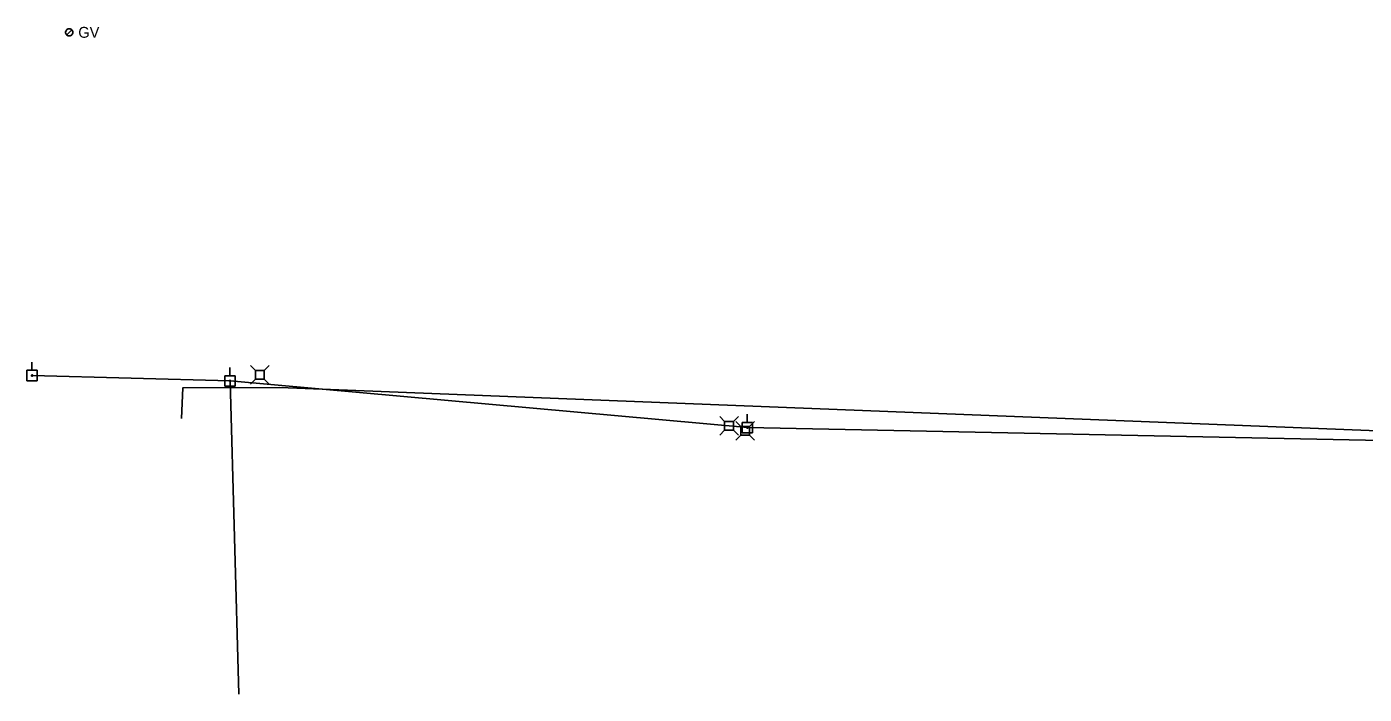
# Model space of a CAD drawing. Extents: x 600849 to 606371, y 330010 to 403088.
# Drawn here: x 601223.2 to 601695.9, y 392783.2 to 393019.2 of the extents above; entities that cross this region are included whole.
import ezdxf

# ---------------------------------------------------------------- set-up
doc = ezdxf.new("R2010")
doc.units = 0
for name, color, linetype in [('E_UTL_AG_Bold', 7, 'Continuous'), ('E_UTL_EPowerPole', 7, 'Continuous'), ('E_UTL_G', 7, 'Continuous'), ('E_UTL_G_UG', 7, 'Continuous'), ('E_UTL_Overhead', 7, 'Continuous')]:
    doc.layers.add(name, color=color, linetype=linetype)

msp = doc.modelspace()

# ---------------------------------------------------------------- linework, layer by layer
at = {"layer": 'E_UTL_AG_Bold'}
for points in [[(601304.05, 392897.68), (601302.3, 392899.44)], [(601307.15, 392897.68), (601304.05, 392897.68)], [(601304.05, 392897.68), (601304.05, 392894.59)], [(601307.15, 392897.68), (601308.9, 392899.44)], [(601307.15, 392894.59), (601307.15, 392897.68)], [(601304.05, 392894.59), (601302.3, 392892.84)], [(601304.05, 392894.59), (601307.15, 392894.59)], [(601307.15, 392894.59), (601308.9, 392892.84)], [(601469.83, 392879.62), (601468.08, 392881.38)], [(601472.93, 392879.62), (601469.83, 392879.62)], [(601469.83, 392879.62), (601469.83, 392876.53)], [(601472.93, 392879.62), (601474.68, 392881.38)], [(601472.93, 392876.53), (601472.93, 392879.62)], [(601475.51, 392877.88), (601473.76, 392879.63)], [(601478.61, 392877.88), (601480.36, 392879.63)], [(601469.83, 392876.53), (601468.08, 392874.78)], [(601469.83, 392876.53), (601472.93, 392876.53)], [(601472.93, 392876.53), (601474.68, 392874.78)], [(601475.51, 392874.78), (601473.76, 392873.03)], [(601478.61, 392877.88), (601475.51, 392877.88)], [(601475.51, 392877.88), (601475.51, 392874.78)], [(601475.51, 392874.78), (601478.61, 392874.78)], [(601478.61, 392874.78), (601478.61, 392877.88)], [(601478.61, 392874.78), (601480.36, 392873.03)]]:
    msp.add_lwpolyline(points, dxfattribs=at)
at = {"layer": 'E_UTL_EPowerPole'}
for points in [[(601226.9, 392897.71), (601223.21, 392897.71)], [(601223.21, 392897.71), (601223.21, 392894.02)], [(601225.05, 392897.71), (601225.05, 392900.62)], [(601226.9, 392894.02), (601226.9, 392897.71)], [(601295.01, 392895.8), (601295.01, 392898.71)], [(601223.21, 392894.02), (601226.9, 392894.02)], [(601225.32, 392895.87), (601225.32, 392895.92), (601225.31, 392895.96), (601225.29, 392896), (601225.26, 392896.04), (601225.22, 392896.07), (601225.18, 392896.09), (601225.14, 392896.1), (601225.1, 392896.11), (601225.05, 392896.11), (601225.01, 392896.1), (601224.97, 392896.08), (601224.93, 392896.05), (601224.9, 392896.02), (601224.87, 392895.98), (601224.86, 392895.94), (601224.85, 392895.89), (601224.85, 392895.85), (601224.86, 392895.8), (601224.87, 392895.76), (601224.9, 392895.72), (601224.93, 392895.69), (601224.97, 392895.67), (601225.01, 392895.65), (601225.05, 392895.64), (601225.1, 392895.63), (601225.14, 392895.64), (601225.18, 392895.66), (601225.22, 392895.68), (601225.26, 392895.71), (601225.29, 392895.74), (601225.31, 392895.78), (601225.32, 392895.83), (601225.32, 392895.87)], [(601296.86, 392895.8), (601293.17, 392895.8)], [(601293.17, 392895.8), (601293.17, 392892.11)], [(601295.28, 392893.96), (601295.28, 392894.01), (601295.27, 392894.05), (601295.25, 392894.09), (601295.22, 392894.12), (601295.18, 392894.15), (601295.14, 392894.18), (601295.1, 392894.19), (601295.06, 392894.2), (601295.01, 392894.2), (601294.97, 392894.19), (601294.93, 392894.17), (601294.89, 392894.14), (601294.86, 392894.11), (601294.83, 392894.07), (601294.82, 392894.03), (601294.81, 392893.98), (601294.81, 392893.94), (601294.82, 392893.89), (601294.83, 392893.85), (601294.86, 392893.81), (601294.89, 392893.78), (601294.93, 392893.75), (601294.97, 392893.73), (601295.01, 392893.72), (601295.06, 392893.72), (601295.1, 392893.73), (601295.14, 392893.74), (601295.18, 392893.77), (601295.22, 392893.8), (601295.25, 392893.83), (601295.27, 392893.87), (601295.28, 392893.91), (601295.28, 392893.96)], [(601296.86, 392892.11), (601296.86, 392895.8)], [(601293.17, 392892.11), (601296.86, 392892.11)], [(601479.67, 392879.29), (601475.98, 392879.29)], [(601475.98, 392879.29), (601475.98, 392875.6)], [(601477.83, 392879.29), (601477.83, 392882.2)], [(601479.67, 392875.6), (601479.67, 392879.29)], [(601475.98, 392875.6), (601479.67, 392875.6)], [(601478.1, 392877.45), (601478.09, 392877.49), (601478.08, 392877.54), (601478.06, 392877.58), (601478.03, 392877.61), (601478, 392877.64), (601477.96, 392877.66), (601477.92, 392877.68), (601477.87, 392877.69), (601477.83, 392877.68), (601477.78, 392877.67), (601477.74, 392877.65), (601477.7, 392877.63), (601477.67, 392877.59), (601477.65, 392877.56), (601477.63, 392877.51), (601477.62, 392877.47), (601477.62, 392877.42), (601477.63, 392877.38), (601477.65, 392877.34), (601477.67, 392877.3), (601477.7, 392877.27), (601477.74, 392877.24), (601477.78, 392877.22), (601477.83, 392877.21), (601477.87, 392877.21), (601477.92, 392877.22), (601477.96, 392877.23), (601478, 392877.25), (601478.03, 392877.28), (601478.06, 392877.32), (601478.08, 392877.36), (601478.09, 392877.4), (601478.1, 392877.45)]]:
    msp.add_lwpolyline(points, dxfattribs=at)
at = {"layer": 'E_UTL_G'}
for points in [[(601239.51, 393017.21), (601239.49, 393017.45), (601239.42, 393017.69), (601239.31, 393017.91), (601239.15, 393018.1), (601238.97, 393018.26), (601238.76, 393018.38), (601238.53, 393018.46), (601238.29, 393018.49), (601238.04, 393018.48), (601237.81, 393018.42), (601237.58, 393018.32), (601237.39, 393018.18), (601237.22, 393018.01), (601237.08, 393017.8), (601236.99, 393017.57), (601236.95, 393017.33), (601236.95, 393017.09), (601236.99, 393016.85), (601237.08, 393016.62), (601237.22, 393016.42), (601237.39, 393016.24), (601237.58, 393016.1), (601237.81, 393016), (601238.04, 393015.94), (601238.29, 393015.93), (601238.53, 393015.96), (601238.76, 393016.04), (601238.97, 393016.17), (601239.15, 393016.33), (601239.31, 393016.52), (601239.42, 393016.73), (601239.49, 393016.97), (601239.51, 393017.21)], [(601237.32, 393016.3), (601239.13, 393018.12)]]:
    msp.add_lwpolyline(points, dxfattribs=at)
at = {"layer": 'E_UTL_G_UG'}
msp.add_lwpolyline([(601277.92, 392880.7), (601278.32, 392891.46), (601312.68, 392891.63), (601769.25, 392873.66), (601782.94, 392873.49), (601792.29, 392857.8), (601812.79, 392857.31), (601829.14, 392871.51), (601841.25, 392871.27), (601842.07, 392871.07)], dxfattribs=at)
at = {"layer": 'E_UTL_Overhead'}
for points in [[(601295.05, 392893.96), (601477.86, 392877.45), (601702.11, 392872.9), (601719.5, 392871.4), (601797.92, 392868.72), (601799.91, 392868.11), (601866.29, 392804.61), (601998.56, 392866.58), (602187.53, 392880.1), (602351.49, 392890.02), (602553.94, 392916.46), (602728.3, 392922.04)], [(601225.08, 392895.87), (601295.05, 392893.96), (601298.16, 392783.17)]]:
    msp.add_lwpolyline(points, dxfattribs=at)

# ---------------------------------------------------------------- texts
at = {"layer": 'E_UTL_G'}
msp.add_text('GV', height=3.85, dxfattribs=at).set_placement((601241.43, 393015.29))

doc.saveas('drawing.dxf')
